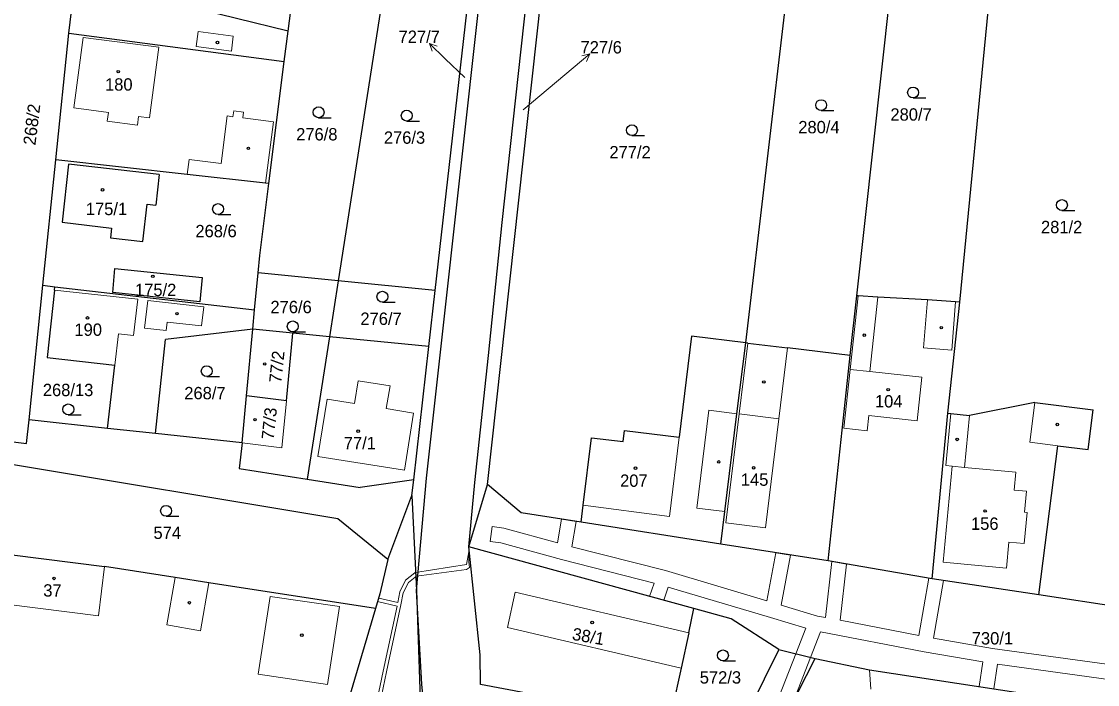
# Model space of a CAD drawing. Extents: x -701211 to -698780, y -1014269 to -1012378.
# Drawn here: x -700312 to -700163.9, y -1013032.8 to -1012941.5 of the extents above; entities that cross this region are included whole.
import ezdxf
from ezdxf.enums import TextEntityAlignment as Align

# ---------------------------------------------------------------- set-up
doc = ezdxf.new("R2010")
doc.units = 0
doc.header["$LTSCALE"] = 0.68
for name, color, linetype, lineweight in [('1', 7, 'Continuous', 25), ('13', 7, 'Continuous', 13), ('3', 7, 'Continuous', 25), ('4', 7, 'Continuous', 13), ('5', 7, 'Continuous', 25), ('7', 7, 'Continuous', 13)]:
    doc.layers.add(name, color=color, linetype=linetype, lineweight=lineweight)
doc.layers.add('2', color=7, linetype='Continuous')

msp = doc.modelspace()

# ---------------------------------------------------------------- linework, layer by layer
at = {"layer": '1'}
for p, q in [((-700247.87, -1013005.25), (-700236.68, -1012903.55)), ((-700212.34, -1012985.73), (-700204.45, -1012919.13)), ((-700245.84, -1012969.19), (-700241.02, -1012925.01)), ((-700197.05, -1012979.27), (-700191.06, -1012925.19)), ((-700305.5, -1012943.14), (-700303.52, -1012925.85)), ((-700254.27, -1012986.2), (-700247.84, -1012928.51)), ((-700275.33, -1012942.86), (-700273.63, -1012929.36)), ((-700261.16, -1012930.64), (-700268.44, -1012977.21)), ((-700182.84, -1012980.13), (-700178.1, -1012931)), ((-700255.07, -1012978.54), (-700249.76, -1012931.81)), ((-700275.33, -1012942.86), (-700289.55, -1012939.35)), ((-700307.32, -1012960.57), (-700305.5, -1012943.14)), ((-700305.5, -1012943.14), (-700275.86, -1012947.02)), ((-700275.86, -1012947.02), (-700275.33, -1012942.86)), ((-700277.98, -1012963.81), (-700275.86, -1012947.02)), ((-700309.09, -1012977.83), (-700307.32, -1012960.57)), ((-700289.21, -1012962.57), (-700307.32, -1012960.57)), ((-700305.54, -1012961.15), (-700306.42, -1012969.16)), ((-700293.06, -1012962.57), (-700305.54, -1012961.15)), ((-700293.06, -1012962.57), (-700293.54, -1012966.8)), ((-700278.43, -1012963.76), (-700289.21, -1012962.57)), ((-700279.23, -1012973.73), (-700277.98, -1012963.81)), ((-700277.98, -1012963.81), (-700278.43, -1012963.76)), ((-700295.31, -1012971.81), (-700294.73, -1012966.66)), ((-700294.73, -1012966.66), (-700293.54, -1012966.8)), ((-700306.42, -1012969.16), (-700299.62, -1012969.97)), ((-700299.62, -1012969.97), (-700299.76, -1012971.31)), ((-700247.76, -1012987.5), (-700245.84, -1012969.19)), ((-700299.76, -1012971.31), (-700295.31, -1012971.81)), ((-700279.46, -1012976.11), (-700279.23, -1012973.73)), ((-700299.46, -1012978.83), (-700299.19, -1012975.53)), ((-700299.19, -1012975.53), (-700287.14, -1012976.75)), ((-700279.94, -1012981.2), (-700279.46, -1012976.11)), ((-700268.44, -1012977.21), (-700279.46, -1012976.11)), ((-700287.14, -1012976.75), (-700287.5, -1012980.12)), ((-700268.44, -1012977.21), (-700269.64, -1012984.91)), ((-700255.07, -1012978.54), (-700268.44, -1012977.21)), ((-700310.99, -1012996.36), (-700309.09, -1012977.83)), ((-700307.48, -1012978.48), (-700308.5, -1012987.75)), ((-700307.48, -1012978.48), (-700307.43, -1012978.02)), ((-700287.5, -1012980.12), (-700299.46, -1012978.83)), ((-700255.95, -1012986.24), (-700255.07, -1012978.54)), ((-700197.94, -1012987.49), (-700197.05, -1012979.27)), ((-700187.33, -1012979.85), (-700194.13, -1012979.44)), ((-700183.44, -1012980.09), (-700187.33, -1012979.85)), ((-700184.51, -1012995.44), (-700182.84, -1012980.13)), ((-700182.84, -1012980.13), (-700183.44, -1012980.09)), ((-700280.19, -1012983.88), (-700279.94, -1012981.2)), ((-700280.19, -1012983.88), (-700292.21, -1012985.3)), ((-700281.06, -1012993.04), (-700280.19, -1012983.88)), ((-700274.69, -1012984.42), (-700280.19, -1012983.88)), ((-700275.57, -1012993.72), (-700274.69, -1012984.42)), ((-700269.64, -1012984.91), (-700274.69, -1012984.42)), ((-700219.78, -1012984.82), (-700221.49, -1012998.71)), ((-700212.34, -1012985.73), (-700219.78, -1012984.82)), ((-700293.6, -1012998.23), (-700292.21, -1012985.3)), ((-700258.03, -1013004.58), (-700255.95, -1012986.24)), ((-700256.3, -1013004.36), (-700254.27, -1012986.2)), ((-700213.54, -1012995.5), (-700212.34, -1012985.73)), ((-700212.04, -1012985.77), (-700212.34, -1012985.73)), ((-700212.04, -1012985.77), (-700206.58, -1012986.43)), ((-700197.94, -1012987.49), (-700206.58, -1012986.43)), ((-700308.5, -1012987.75), (-700299.17, -1012988.83)), ((-700249.61, -1013004.99), (-700247.76, -1012987.5)), ((-700200.98, -1013015.77), (-700197.94, -1012987.49)), ((-700300.18, -1012997.52), (-700299.17, -1012988.83)), ((-700281.67, -1012999.51), (-700281.06, -1012993.04)), ((-700275.57, -1012993.72), (-700281.06, -1012993.04)), ((-700172.53, -1012993.95), (-700181.53, -1012995.73)), ((-700172.53, -1012993.95), (-700164.5, -1012994.99)), ((-700165.2, -1013000.44), (-700164.5, -1012994.99)), ((-700311.32, -1012999.58), (-700310.99, -1012996.36)), ((-700300.18, -1012997.52), (-700310.99, -1012996.36)), ((-700215.19, -1013008.96), (-700213.54, -1012995.5)), ((-700186.69, -1013018.24), (-700184.51, -1012995.44)), ((-700184.51, -1012995.44), (-700184.12, -1012995.48)), ((-700184.12, -1012995.48), (-700181.53, -1012995.73)), ((-700293.6, -1012998.23), (-700300.18, -1012997.52)), ((-700281.67, -1012999.51), (-700293.6, -1012998.23)), ((-700229.2, -1012999.34), (-700229.01, -1012997.79)), ((-700229.01, -1012997.79), (-700221.49, -1012998.71)), ((-700319.58, -1012998.58), (-700311.32, -1012999.58)), ((-700281.67, -1012999.51), (-700282.05, -1013003.04)), ((-700234.71, -1013008.09), (-700233.57, -1012998.8)), ((-700233.57, -1012998.8), (-700229.2, -1012999.34)), ((-700172, -1013020.45), (-700169.37, -1012999.91)), ((-700169.37, -1012999.91), (-700165.2, -1013000.44)), ((-700268.47, -1013009.98), (-700316.84, -1013001.94)), ((-700282.05, -1013003.04), (-700272.71, -1013004.5)), ((-700272.71, -1013004.5), (-700265.43, -1013005.64)), ((-700258.03, -1013004.58), (-700265.43, -1013005.64)), ((-700258.28, -1013006.76), (-700258.03, -1013004.58)), ((-700257.65, -1013019.85), (-700256.3, -1013004.36)), ((-700250.47, -1013013.81), (-700249.61, -1013004.99)), ((-700250.47, -1013013.81), (-700247.87, -1013005.25)), ((-700243.24, -1013009.14), (-700247.87, -1013005.25)), ((-700261.61, -1013015.58), (-700258.28, -1013006.76)), ((-700258.28, -1013006.76), (-700257.65, -1013019.85)), ((-700235, -1013010.43), (-700234.71, -1013008.09)), ((-700261.61, -1013015.58), (-700268.47, -1013009.98)), ((-700235, -1013010.43), (-700243.24, -1013009.14)), ((-700215.74, -1013013.45), (-700215.19, -1013008.96)), ((-700215.74, -1013013.45), (-700235, -1013010.43)), ((-700248.88, -1013028.67), (-700250.47, -1013013.81)), ((-700219.46, -1013022.31), (-700250.47, -1013013.81)), ((-700200.98, -1013015.77), (-700215.74, -1013013.45)), ((-700313.31, -1013014.93), (-700300.6, -1013016.52)), ((-700261.61, -1013015.58), (-700262.69, -1013020.29)), ((-700186.69, -1013018.24), (-700200.98, -1013015.77)), ((-700290.87, -1013018.04), (-700300.6, -1013016.52)), ((-700286.22, -1013018.76), (-700290.87, -1013018.04)), ((-700263.29, -1013022.33), (-700286.22, -1013018.76)), ((-700172, -1013020.45), (-700186.69, -1013018.24)), ((-700262.69, -1013020.29), (-700263.29, -1013022.33)), ((-700257.65, -1013019.85), (-700257, -1013039.76)), ((-700256.93, -1013032.73), (-700257.65, -1013019.85)), ((-700153.94, -1013023.17), (-700172, -1013020.45)), ((-700263.29, -1013022.33), (-700272.6, -1013053.65)), ((-700220.18, -1013025.64), (-700219.46, -1013022.31)), ((-700214.33, -1013023.72), (-700219.46, -1013022.31)), ((-700207.79, -1013027.95), (-700214.33, -1013023.72)), ((-700220.18, -1013025.64), (-700221.24, -1013030.51)), ((-700207.79, -1013027.95), (-700213.48, -1013039.42)), ((-700207.79, -1013027.95), (-700202.77, -1013029.21)), ((-700207.44, -1013038.32), (-700202.77, -1013029.21)), ((-700202.77, -1013029.21), (-700195.3, -1013030.77)), ((-700221.24, -1013030.51), (-700222.8, -1013037.67)), ((-700195.3, -1013030.77), (-700173.98, -1013034)), ((-700255.77, -1013044.09), (-700256.93, -1013032.73))]:
    msp.add_line(p, q, dxfattribs=at)
for points in [[(-700309.09, -1012977.83), (-700307.43, -1012978.02), (-700279.94, -1012981.2)], [(-700194.13, -1012979.44), (-700196.85, -1012979.28), (-700197.05, -1012979.27)], [(-700255.95, -1012986.24), (-700269.64, -1012984.91), (-700272.71, -1013004.5)], [(-700222.8, -1013037.67), (-700248.84, -1013032.79), (-700248.88, -1013028.67)]]:
    msp.add_lwpolyline(points, dxfattribs=at)
at = {"layer": '13'}
for points in [[(-700209.44, -1013021.25), (-700223.37, -1013017.1), (-700236.28, -1013013.81), (-700235.68, -1013010.32), (-700237.7, -1013010.01), (-700238.26, -1013013.28), (-700245.61, -1013011.26), (-700247.23, -1013011.03), (-700247.51, -1013013.07), (-700246.03, -1013013.28), (-700237.71, -1013015.57), (-700224.96, -1013018.82), (-700225.56, -1013020.64), (-700223.59, -1013021.18), (-700222.99, -1013019.36), (-700208.94, -1013023.55), (-700204.06, -1013025.03), (-700205.44, -1013028.54), (-700211.11, -1013043.05)], [(-700187.13, -1013018.16), (-700188.5, -1013026.03), (-700199.34, -1013023.91), (-700198.47, -1013016.2), (-700200.49, -1013015.85), (-700201.35, -1013023.55), (-700202.46, -1013023.36), (-700207.47, -1013021.84), (-700206.19, -1013014.95), (-700208.2, -1013014.64), (-700209.44, -1013021.25)], [(-700264.07, -1013042.03), (-700261.78, -1013031.02), (-700259.79, -1013021.83), (-700259.49, -1013020.16), (-700258.76, -1013018.75), (-700257.84, -1013018.01), (-700257.74, -1013017.93), (-700257.77, -1013017.36), (-700257.84, -1013017.37), (-700257.87, -1013017.39), (-700259.16, -1013018.43), (-700259.97, -1013020), (-700260.23, -1013021.48), (-700262.86, -1013020.88), (-700263, -1013021.36), (-700260.33, -1013021.97), (-700262.26, -1013030.92), (-700264.55, -1013041.91)], [(-700155.63, -1013030.93), (-700178.36, -1013027.8), (-700186.49, -1013026.4), (-700185.12, -1013018.48), (-700186.69, -1013018.24), (-700187.13, -1013018.16)], [(-700205.78, -1013035.08), (-700203.42, -1013029.05), (-700202.04, -1013025.52), (-700187.79, -1013028.27), (-700179.68, -1013029.66), (-700180.21, -1013033.06)], [(-700178.19, -1013033.36), (-700177.66, -1013029.98), (-700159.43, -1013032.48)]]:
    msp.add_lwpolyline(points, dxfattribs=at)
msp.add_lwpolyline([(-700250.46, -1013014.49), (-700250.75, -1013016.25), (-700257.77, -1013017.36), (-700257.74, -1013017.93), (-700257.64, -1013017.85), (-700250.77, -1013016.96), (-700250.36, -1013016.66), (-700250.45, -1013015.93)], close=True, dxfattribs=at)
at = {"layer": '3'}
for p, q in [((-700189.303, -1012952.04), (-700187.553, -1012952.04)), ((-700201.953, -1012953.78), (-700200.203, -1012953.78)), ((-700271.133, -1012954.76), (-700269.383, -1012954.76)), ((-700259.003, -1012955.22), (-700257.253, -1012955.22)), ((-700228.003, -1012957.23), (-700226.253, -1012957.23)), ((-700284.963, -1012968.09), (-700283.213, -1012968.09)), ((-700168.803, -1012967.53), (-700167.053, -1012967.53)), ((-700262.353, -1012980.15), (-700260.603, -1012980.15)), ((-700274.693, -1012984.24), (-700272.943, -1012984.24)), ((-700286.533, -1012990.39), (-700284.783, -1012990.39)), ((-700305.583, -1012995.66), (-700303.833, -1012995.66)), ((-700292.123, -1013009.62), (-700290.373, -1013009.62)), ((-700215.473, -1013029.52), (-700213.723, -1013029.52))]:
    msp.add_line(p, q, dxfattribs=at)
for centre in [(-700189.3029, -1012951.2898), (-700201.9529, -1012953.0298), (-700271.1329, -1012954.0098), (-700259.0029, -1012954.4698), (-700228.0029, -1012956.4798), (-700284.9629, -1012967.3398), (-700168.8029, -1012966.7798), (-700262.3529, -1012979.3998), (-700274.6929, -1012983.4898), (-700286.5329, -1012989.6398), (-700305.5829, -1012994.9098), (-700292.1229, -1013008.8698), (-700215.4729, -1013028.7698)]:
    msp.add_circle(centre, 0.75, dxfattribs=at)
at = {"layer": '4'}
for p, q in [((-700283.14, -1012945.61), (-700282.87, -1012943.53)), ((-700304.83, -1012953.41), (-700303.56, -1012943.7)), ((-700303.56, -1012943.7), (-700293.14, -1012945.06)), ((-700288, -1012944.98), (-700283.14, -1012945.61)), ((-700294.42, -1012954.78), (-700293.14, -1012945.06)), ((-700304.83, -1012953.41), (-700300.07, -1012954.04)), ((-700282.92, -1012954.62), (-700282.82, -1012953.83)), ((-700282.82, -1012953.83), (-700281.48, -1012953.99)), ((-700300.22, -1012955.23), (-700300.07, -1012954.04)), ((-700296.06, -1012955.77), (-700300.22, -1012955.23)), ((-700296.06, -1012955.77), (-700295.9, -1012954.58)), ((-700295.9, -1012954.58), (-700294.42, -1012954.78)), ((-700284.53, -1012961.04), (-700283.71, -1012954.52)), ((-700283.71, -1012954.52), (-700282.92, -1012954.62)), ((-700281.58, -1012954.79), (-700281.48, -1012953.99)), ((-700281.58, -1012954.79), (-700277.36, -1012955.32)), ((-700278.43, -1012963.76), (-700277.36, -1012955.32)), ((-700289.21, -1012962.57), (-700288.95, -1012960.49)), ((-700284.53, -1012961.04), (-700288.95, -1012960.49)), ((-700307.48, -1012978.48), (-700296.03, -1012979.74)), ((-700296.61, -1012984.75), (-700296.03, -1012979.74)), ((-700295.08, -1012983.72), (-700294.64, -1012979.9)), ((-700294.64, -1012979.9), (-700286.94, -1012980.79)), ((-700196.85, -1012979.28), (-700197.94, -1012989.41)), ((-700195.24, -1012989.7), (-700194.13, -1012979.44)), ((-700183.96, -1012986.75), (-700183.44, -1012980.09)), ((-700287.25, -1012983.42), (-700286.94, -1012980.79)), ((-700299.17, -1012988.83), (-700298.67, -1012984.51)), ((-700298.67, -1012984.51), (-700296.61, -1012984.75)), ((-700295.08, -1012983.72), (-700292.1, -1012984.07)), ((-700213.24, -1012995.54), (-700212.04, -1012985.77)), ((-700207.78, -1012996.21), (-700206.58, -1012986.43)), ((-700197.94, -1012989.41), (-700198.81, -1012997.49)), ((-700197.94, -1012989.41), (-700195.24, -1012989.7)), ((-700195.24, -1012989.7), (-700188.08, -1012990.47)), ((-700188.72, -1012996.49), (-700188.08, -1012990.47)), ((-700266.2, -1012994.09), (-700265.7, -1012990.97)), ((-700265.7, -1012990.97), (-700261.29, -1012991.67)), ((-700261.29, -1012991.67), (-700261.82, -1012994.79)), ((-700276.18, -1013000.19), (-700275.57, -1012993.72)), ((-700271.24, -1013001.41), (-700269.97, -1012993.5)), ((-700269.97, -1012993.5), (-700266.2, -1012994.09)), ((-700261.82, -1012994.79), (-700258.08, -1012995.43)), ((-700213.54, -1012995.5), (-700217.41, -1012995.02)), ((-700173.24, -1012999.41), (-700172.53, -1012993.95)), ((-700258.08, -1012995.43), (-700259.31, -1013003.28)), ((-700215.08, -1013010.53), (-700213.24, -1012995.54)), ((-700213.24, -1012995.54), (-700207.78, -1012996.21)), ((-700209.62, -1013011.2), (-700207.78, -1012996.21)), ((-700195.39, -1012995.77), (-700188.72, -1012996.49)), ((-700184.8, -1013002.65), (-700184.12, -1012995.48)), ((-700181.53, -1012995.73), (-700182.21, -1013002.89)), ((-700276.18, -1013000.19), (-700281.67, -1012999.51)), ((-700222.83, -1013009.63), (-700221.49, -1012998.71)), ((-700169.37, -1012999.91), (-700173.24, -1012999.41)), ((-700259.31, -1013003.28), (-700271.24, -1013001.41)), ((-700185.16, -1013015.93), (-700183.91, -1013002.73)), ((-700184.8, -1013002.65), (-700183.91, -1013002.73)), ((-700183.91, -1013002.73), (-700182.21, -1013002.89)), ((-700182.21, -1013002.89), (-700175.14, -1013003.57)), ((-700175.14, -1013003.57), (-700175.38, -1013006.01)), ((-700175.38, -1013006.01), (-700173.69, -1013006.17)), ((-700173.69, -1013006.17), (-700173.96, -1013009.06)), ((-700222.83, -1013009.63), (-700234.71, -1013008.09)), ((-700173.61, -1013009.09), (-700174.02, -1013013.37)), ((-700173.96, -1013009.06), (-700173.61, -1013009.09)), ((-700209.62, -1013011.2), (-700215.08, -1013010.53)), ((-700176.45, -1013016.76), (-700176.11, -1013013.17)), ((-700176.11, -1013013.17), (-700174.02, -1013013.37)), ((-700185.16, -1013015.93), (-700176.45, -1013016.76)), ((-700301.45, -1013023.32), (-700300.6, -1013016.52)), ((-700292.02, -1013024.55), (-700290.87, -1013018.04)), ((-700287.39, -1013025.37), (-700286.22, -1013018.76)), ((-700244.07, -1013020.06), (-700245.11, -1013024.93)), ((-700244.07, -1013020.06), (-700220.18, -1013025.64)), ((-700301.45, -1013023.32), (-700314.16, -1013021.73)), ((-700277.82, -1013020.65), (-700268.27, -1013022.04)), ((-700269.92, -1013032.75), (-700268.27, -1013022.04)), ((-700287.39, -1013025.37), (-700292.02, -1013024.55)), ((-700245.11, -1013024.93), (-700221.24, -1013030.51)), ((-700195.13, -1013033.41), (-700195.3, -1013030.77))]:
    msp.add_line(p, q, dxfattribs=at)
for points in [[(-700288, -1012944.98), (-700287.72, -1012942.89), (-700282.87, -1012943.53)], [(-700183.96, -1012986.75), (-700187.85, -1012986.44), (-700187.33, -1012979.85)], [(-700292.1, -1012984.07), (-700291.96, -1012982.88), (-700287.25, -1012983.42)], [(-700215.19, -1013008.96), (-700219.06, -1013008.49), (-700217.41, -1012995.02)], [(-700198.81, -1012997.49), (-700195.61, -1012997.84), (-700195.39, -1012995.77)], [(-700269.92, -1013032.75), (-700279.47, -1013031.36), (-700277.82, -1013020.65)]]:
    msp.add_lwpolyline(points, dxfattribs=at)
at = {"layer": '5'}
for centre in [(-700285.0568, -1012944.3992), (-700298.7068, -1012948.4292), (-700280.7968, -1012958.9792), (-700300.8668, -1012964.6792), (-700293.9468, -1012976.5992), (-700290.6268, -1012981.7392), (-700302.9368, -1012982.3192), (-700185.4168, -1012983.6592), (-700196.0168, -1012984.6992), (-700278.5468, -1012988.6592), (-700209.8368, -1012991.1292), (-700192.7368, -1012992.1992), (-700279.8768, -1012996.3292), (-700169.4468, -1012996.9792), (-700265.6768, -1012997.9092), (-700183.2368, -1012999.0392), (-700216.0568, -1013002.1392), (-700211.2468, -1013002.9492), (-700227.5068, -1013002.9892), (-700179.3868, -1013008.8892), (-700307.5468, -1013018.1692), (-700288.9168, -1013021.5192), (-700233.4668, -1013024.2392), (-700273.4368, -1013025.9792)]:
    msp.add_circle(centre, 0.175, dxfattribs=at)
at = {"layer": '7'}
for p, q in [((-700255.859, -1012944.565), (-700255.486, -1012945.621)), ((-700233.811, -1012945.981), (-700234.9, -1012946.241))]:
    msp.add_line(p, q, dxfattribs=at)
for points in [[(-700251.02, -1012949.24), (-700253.7, -1012946.65), (-700255.859, -1012944.565), (-700254.79, -1012944.901)], [(-700242.98, -1012953.68), (-700236.11, -1012947.91), (-700233.811, -1012945.981), (-700234.256, -1012947.008)]]:
    msp.add_lwpolyline(points, dxfattribs=at)

# ---------------------------------------------------------------- texts
at = {"layer": '2'}
for s, p in [('727/7', (-700257.28, -1012944.465)), ('727/6', (-700232.23, -1012945.915)), ('175/1', (-700300.33, -1012968.165)), ('175/2', (-700293.56, -1012979.315))]:
    msp.add_text(s, height=1.7, dxfattribs=at).set_placement(p, align=Align.CENTER)
for s, p in [('180', (-700300.53, -1012951.035)), ('280/7', (-700192.42, -1012955.165)), ('280/4', (-700205.1, -1012956.905)), ('276/8', (-700274.22, -1012957.885)), ('276/3', (-700262.15, -1012958.345)), ('277/2', (-700231.1, -1012960.355)), ('268/6', (-700288.09, -1012971.215)), ('281/2', (-700171.69, -1012970.655)), ('276/6', (-700277.76, -1012981.665)), ('276/7', (-700265.38, -1012983.275)), ('190', (-700304.74, -1012984.785)), ('268/13', (-700309.09, -1012993.085)), ('268/7', (-700289.62, -1012993.515)), ('104', (-700194.55, -1012994.645)), ('77/1', (-700267.66, -1013000.385)), ('207', (-700229.63, -1013005.565)), ('145', (-700213.01, -1013005.425)), ('156', (-700181.33, -1013011.485)), ('574', (-700293.86, -1013012.745)), ('37', (-700309.03, -1013020.675)), ('730/1', (-700181.22, -1013027.265)), ('572/3', (-700218.66, -1013032.645))]:
    msp.add_text(s, height=1.7, dxfattribs=at).set_placement(p)
for s, rotation, p in [('268/2', 83, (-700310.118, -1012958.621)), ('77/2', 84, (-700276.267, -1012991.334)), ('77/3', 84, (-700277.307, -1012999.144)), ('38/1', 350, (-700236.323, -1013026.608))]:
    msp.add_text(s, height=1.7, rotation=rotation, dxfattribs=at).set_placement(p)

doc.saveas('drawing.dxf')
